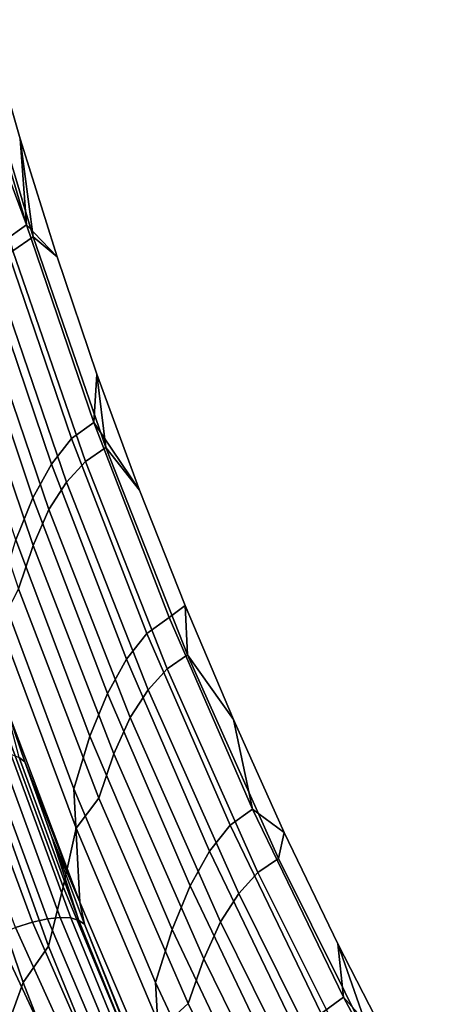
# Model space of a CAD drawing. Header units: metres. Extents: x -109 to 109, y -342 to 66.
# Tile 411 of 512: x 28.23 to 29.92, y 3.87 to 7.71. Entities that reach past the tile are written whole.
import ezdxf

# ---------------------------------------------------------------- set-up
doc = ezdxf.new("R2010")
doc.units = ezdxf.units.M
doc.layers.add('solid_K_24_62_16_000B91', color=7, linetype='CONTINUOUS')

msp = doc.modelspace()

# ---------------------------------------------------------------- linework, layer by layer
at = {"layer": 'solid_K_24_62_16_000B91'}
for points in [[(28.280348, 6.86281, 1.864019), (28.033886, 7.689639, 1.871515), (27.974117, 7.654384, 3.788969), (28.20089, 6.809245, 4.440994)], [(28.254856, 6.910031, -2.142438), (27.976034, 7.655802, -3.725295), (28.024904, 7.685452, -2.151263)], [(28.254856, 6.910031, -2.142438), (28.024904, 7.685452, -2.151263), (28.096136, 7.70926, 0.003777), (28.22966, 7.245644, 0.003745)], [(28.280348, 6.86281, 1.864019), (28.22966, 7.245644, 0.003745), (28.096136, 7.70926, 0.003777), (28.033886, 7.689639, 1.871515)], [(28.167986, 6.848176, -4.980845), (27.976034, 7.655802, -3.725295), (28.254856, 6.910031, -2.142438)], [(28.374083, 6.785303, 0.003714), (28.22966, 7.245644, 0.003745), (28.280348, 6.86281, 1.864019)], [(28.254856, 6.910031, -2.142438), (28.22966, 7.245644, 0.003745), (28.374083, 6.785303, 0.003714)], [(28.167986, 6.848176, -4.980845), (28.254856, 6.910031, -2.142438), (28.517784, 6.139419, -2.135167), (28.430597, 6.077354, -4.956719)], [(28.517784, 6.139419, -2.135167), (28.254856, 6.910031, -2.142438), (28.374083, 6.785303, 0.003714), (28.529575, 6.328577, 0.003699)], [(28.090191, 6.749687, -7.81764), (28.167986, 6.848176, -4.980845), (28.430597, 6.077354, -4.956719), (28.351835, 5.978018, -7.776603)], [(28.564129, 6.041943, 1.858146), (28.280348, 6.86281, 1.864019), (28.20089, 6.809245, 4.440994), (28.484522, 5.988369, 4.418808)], [(28.529575, 6.328577, 0.003699), (28.374083, 6.785303, 0.003714), (28.280348, 6.86281, 1.864019), (28.564129, 6.041943, 1.858146)], [(28.484522, 5.988369, 4.418808), (28.20089, 6.809245, 4.440994), (28.128067, 6.728898, 7.016915), (28.410881, 5.907278, 6.978363)], [(28.019508, 6.619853, -10.65208), (28.090191, 6.749687, -7.81764), (28.351835, 5.978018, -7.776603), (28.279377, 5.846468, -10.59403)], [(28.410881, 5.907278, 6.978363), (28.128067, 6.728898, 7.016915), (28.060835, 6.62361, 9.591284), (28.342098, 5.800431, 9.536278)], [(27.955784, 6.458172, -13.483294), (28.019508, 6.619853, -10.65208), (28.279377, 5.846468, -10.59403), (28.213072, 5.682244, -13.408102)], [(28.342098, 5.800431, 9.536278), (28.060835, 6.62361, 9.591284), (28.001139, 6.485915, 12.16292), (28.28034, 5.660736, 12.091379)], [(28.28034, 5.660736, 12.091379), (28.001139, 6.485915, 12.16292), (27.947483, 6.319343, 14.731213), (28.223999, 5.491569, 14.643023)], [(28.517784, 6.139419, -2.135167), (28.529575, 6.328577, 0.003699), (28.696049, 5.87573, 0.003688)], [(28.696049, 5.87573, 0.003688), (28.529575, 6.328577, 0.003699), (28.564129, 6.041943, 1.858146)], [(28.430597, 6.077354, -4.956719), (28.517784, 6.139419, -2.135167), (28.811848, 5.380131, -2.129078), (28.724386, 5.317831, -4.933833)], [(28.811848, 5.380131, -2.129078), (28.517784, 6.139419, -2.135167), (28.696049, 5.87573, 0.003688), (28.873405, 5.427026, 0.003675)], [(28.351835, 5.978018, -7.776603), (28.430597, 6.077354, -4.956719), (28.724386, 5.317831, -4.933833), (28.64477, 5.217607, -7.736865)], [(28.883265, 5.234156, 1.853614), (28.564129, 6.041943, 1.858146), (28.484522, 5.988369, 4.418808), (28.803535, 5.180548, 4.398026)], [(28.873405, 5.427026, 0.003675), (28.696049, 5.87573, 0.003688), (28.564129, 6.041943, 1.858146), (28.883265, 5.234156, 1.853614)], [(28.803535, 5.180548, 4.398026), (28.484522, 5.988369, 4.418808), (28.410881, 5.907278, 6.978363), (28.729179, 5.098675, 6.941279)], [(28.279377, 5.846468, -10.59403), (28.351835, 5.978018, -7.776603), (28.64477, 5.217607, -7.736865), (28.570736, 5.084285, -10.537344)], [(28.729179, 5.098675, 6.941279), (28.410881, 5.907278, 6.978363), (28.342098, 5.800431, 9.536278), (28.659033, 4.990215, 9.482808)], [(28.213072, 5.682244, -13.408102), (28.279377, 5.846468, -10.59403), (28.570736, 5.084285, -10.537344), (28.502132, 4.917444, -13.33434)], [(28.659033, 4.990215, 9.482808), (28.342098, 5.800431, 9.536278), (28.28034, 5.660736, 12.091379), (28.595461, 4.848456, 12.021446)], [(28.153826, 5.481344, -16.217476), (28.213072, 5.682244, -13.408102), (28.502132, 4.917444, -13.33434), (28.439962, 4.713298, -16.126503)], [(28.595461, 4.848456, 12.021446), (28.28034, 5.660736, 12.091379), (28.223999, 5.491569, 14.643023), (28.536749, 4.676613, 14.556518)], [(28.536749, 4.676613, 14.556518), (28.223999, 5.491569, 14.643023), (28.151804, 5.352574, 17.197912), (28.448599, 4.559375, 17.097847)], [(28.153826, 5.481344, -16.217476), (28.439962, 4.713298, -16.126503), (28.462811, 4.271809, -18.884602), (28.172453, 5.038823, -18.991568)], [(29.136557, 4.633426, -2.124183), (28.811848, 5.380131, -2.129078), (28.873405, 5.427026, 0.003675), (29.061543, 4.982725, 0.003662)], [(29.061543, 4.982725, 0.003662), (28.873405, 5.427026, 0.003675), (28.883265, 5.234156, 1.853614)], [(28.724386, 5.317831, -4.933833), (28.811848, 5.380131, -2.129078), (29.136557, 4.633426, -2.124183), (29.048866, 4.570865, -4.912225)], [(28.448599, 4.559375, 17.097847), (28.151804, 5.352574, 17.197912), (28.104515, 5.128268, 19.741867), (28.39776, 4.331194, 19.62546)], [(28.64477, 5.217607, -7.736865), (28.724386, 5.317831, -4.933833), (29.048866, 4.570865, -4.912225), (28.96851, 4.46972, -7.698493)], [(28.570736, 5.084285, -10.537344), (28.64477, 5.217607, -7.736865), (28.96851, 4.46972, -7.698493), (28.893097, 4.334579, -10.482117)], [(29.23715, 4.440972, 1.850431), (28.883265, 5.234156, 1.853614), (28.803535, 5.180548, 4.398026), (29.15733, 4.387307, 4.378686)], [(29.260353, 4.543087, 0.003649), (29.061543, 4.982725, 0.003662), (28.883265, 5.234156, 1.853614), (29.23715, 4.440972, 1.850431)], [(29.15733, 4.387307, 4.378686), (28.803535, 5.180548, 4.398026), (28.729179, 5.098675, 6.941279), (29.082363, 4.304618, 6.905734)], [(28.39776, 4.331194, 19.62546), (28.104515, 5.128268, 19.741867), (28.055716, 4.891847, 22.282846), (28.340433, 4.099591, 22.151457)], [(28.502132, 4.917444, -13.33434), (28.570736, 5.084285, -10.537344), (28.893097, 4.334579, -10.482117), (28.822477, 4.165061, -13.262134)], [(29.082363, 4.304618, 6.905734), (28.729179, 5.098675, 6.941279), (28.659033, 4.990215, 9.482808), (29.011044, 4.1945, 9.430977)], [(28.248177, 4.81818, -19.039188), (28.172453, 5.038823, -18.991568), (28.462811, 4.271809, -18.884602)], [(28.226488, 4.83479, -19.215061), (28.172453, 5.038823, -18.991568), (28.248177, 4.81818, -19.039188)], [(29.011044, 4.1945, 9.430977), (28.659033, 4.990215, 9.482808), (28.595461, 4.848456, 12.021446), (28.945902, 4.050625, 11.953256)], [(29.136557, 4.633426, -2.124183), (29.061543, 4.982725, 0.003662), (29.260353, 4.543087, 0.003649)], [(28.439962, 4.713298, -16.126503), (28.502132, 4.917444, -13.33434), (28.822477, 4.165061, -13.262134), (28.757736, 3.957595, -16.037186)], [(28.340433, 4.099591, 22.151457), (28.055716, 4.891847, 22.282846), (27.983154, 4.710684, 24.833492), (28.241678, 3.95853, 24.693964)], [(28.212305, 4.172612, -20.123945), (27.967619, 4.821901, -20.061037), (28.037527, 4.839437, -19.898493), (28.278408, 4.19298, -19.97307)], [(28.278408, 4.19298, -19.97307), (28.037527, 4.839437, -19.898493), (28.098694, 4.849564, -19.731808), (28.336445, 4.206009, -19.818079)], [(28.336445, 4.206009, -19.818079), (28.098694, 4.849564, -19.731808), (28.150793, 4.852211, -19.5618), (28.386093, 4.211616, -19.659767)], [(28.386093, 4.211616, -19.659767), (28.150793, 4.852211, -19.5618), (28.193501, 4.84731, -19.38928), (28.427034, 4.209718, -19.498934)], [(28.427034, 4.209718, -19.498934), (28.193501, 4.84731, -19.38928), (28.226488, 4.83479, -19.215061), (28.458952, 4.200231, -19.336376)], [(28.226488, 4.83479, -19.215061), (28.248177, 4.81818, -19.039188), (28.351868, 4.528214, -19.100716), (28.458952, 4.200231, -19.336376)], [(28.945902, 4.050625, 11.953256), (28.595461, 4.848456, 12.021446), (28.536749, 4.676613, 14.556518), (28.885132, 3.876045, 14.471864)], [(28.351868, 4.528214, -19.100716), (28.248177, 4.81818, -19.039188), (28.462811, 4.271809, -18.884602)], [(28.241678, 3.95853, 24.693964), (27.983154, 4.710684, 24.833492), (27.924931, 4.469272, 27.374176), (28.164322, 3.742866, 27.22522)], [(28.439962, 4.713298, -16.126503), (28.757736, 3.957595, -16.037186), (28.782696, 3.522361, -18.779463), (28.462811, 4.271809, -18.884602)], [(28.885132, 3.876045, 14.471864), (28.536749, 4.676613, 14.556518), (28.448599, 4.559375, 17.097847), (28.779207, 3.779432, 16.999607)], [(29.048866, 4.570865, -4.912225), (29.136557, 4.633426, -2.124183), (29.491377, 3.900543, -2.120489), (29.4035, 3.837697, -4.89193)], [(29.491377, 3.900543, -2.120489), (29.136557, 4.633426, -2.124183), (29.260353, 4.543087, 0.003649), (29.469719, 4.108365, 0.003637)], [(28.96851, 4.46972, -7.698493), (29.048866, 4.570865, -4.912225), (29.4035, 3.837697, -4.89193), (29.322515, 3.735601, -7.661551)], [(28.480844, 4.184841, -19.172501), (28.351868, 4.528214, -19.100716), (28.462811, 4.271809, -18.884602)], [(28.458952, 4.200231, -19.336376), (28.351868, 4.528214, -19.100716), (28.480844, 4.184841, -19.172501)], [(28.779207, 3.779432, 16.999607), (28.448599, 4.559375, 17.097847), (28.39776, 4.331194, 19.62546), (28.725254, 3.547285, 19.510983)], [(29.260353, 4.543087, 0.003649), (29.23715, 4.440972, 1.850431), (29.625122, 3.663886, 1.848603), (29.469719, 4.108365, 0.003637)], [(28.27195, 3.271979, 28.108234), (28.164322, 3.742866, 27.22522), (27.924931, 4.469272, 27.374176), (28.144585, 3.572081, 28.483444)], [(28.893097, 4.334579, -10.482117), (28.96851, 4.46972, -7.698493), (29.322515, 3.735601, -7.661551), (29.245922, 3.598604, -10.428439)], [(29.625122, 3.663886, 1.848603), (29.23715, 4.440972, 1.850431), (29.15733, 4.387307, 4.378686), (29.545235, 3.61014, 4.360825)], [(29.545235, 3.61014, 4.360825), (29.15733, 4.387307, 4.378686), (29.082363, 4.304618, 6.905734), (29.469763, 3.52661, 6.871795)], [(28.725254, 3.547285, 19.510983), (28.39776, 4.331194, 19.62546), (28.340433, 4.099591, 22.151457), (28.6591, 3.320037, 22.022058)], [(28.822477, 4.165061, -13.262134), (28.893097, 4.334579, -10.482117), (29.245922, 3.598604, -10.428439), (29.173569, 3.426362, -13.191604)], [(29.469763, 3.52661, 6.871795), (29.082363, 4.304618, 6.905734), (29.011044, 4.1945, 9.430977), (29.397455, 3.4148, 9.380882)], [(28.662819, 3.728406, -19.267138), (28.480844, 4.184841, -19.172501), (28.462811, 4.271809, -18.884602), (28.782696, 3.522361, -18.779463)], [(28.556173, 3.557835, -20.006672), (28.499115, 3.538613, -20.139561), (28.212305, 4.172612, -20.123945), (28.278408, 4.19298, -19.97307)], [(28.606525, 3.570505, -19.870302), (28.556173, 3.557835, -20.006672), (28.278408, 4.19298, -19.97307), (28.336445, 4.206009, -19.818079)], [(28.649906, 3.576543, -19.731119), (28.606525, 3.570505, -19.870302), (28.336445, 4.206009, -19.818079), (28.386093, 4.211616, -19.659767)], [(28.686047, 3.575869, -19.589787), (28.649906, 3.576543, -19.731119), (28.386093, 4.211616, -19.659767), (28.427034, 4.209718, -19.498934)], [(28.714682, 3.568403, -19.446972), (28.686047, 3.575869, -19.589787), (28.427034, 4.209718, -19.498934), (28.458952, 4.200231, -19.336376)], [(28.458952, 4.200231, -19.336376), (28.480844, 4.184841, -19.172501), (28.735519, 3.554124, -19.303324), (28.714682, 3.568403, -19.446972)], [(28.735519, 3.554124, -19.303324), (28.480844, 4.184841, -19.172501), (28.662819, 3.728406, -19.267138)], [(29.397455, 3.4148, 9.380882), (29.011044, 4.1945, 9.430977), (28.945902, 4.050625, 11.953256), (29.33099, 3.268769, 11.886937)], [(28.435617, 3.512919, -20.268303), (28.36595, 3.480832, -20.392235), (28.057165, 4.110194, -20.410164), (28.138451, 4.144989, -20.269909)], [(28.499115, 3.538613, -20.139561), (28.435617, 3.512919, -20.268303), (28.138451, 4.144989, -20.269909), (28.212305, 4.172612, -20.123945)], [(28.757736, 3.957595, -16.037186), (28.822477, 4.165061, -13.262134), (29.173569, 3.426362, -13.191604), (29.106611, 3.215521, -15.949677)], [(28.36595, 3.480832, -20.392235), (28.290377, 3.442433, -20.510687), (27.968767, 4.06831, -20.543913), (28.057165, 4.110194, -20.410164)], [(29.689522, 3.678814, 0.003625), (29.469719, 4.108365, 0.003637), (29.625122, 3.663886, 1.848603)], [(29.491377, 3.900543, -2.120489), (29.469719, 4.108365, 0.003637), (29.689522, 3.678814, 0.003625)], [(28.290377, 3.442433, -20.510687), (28.209164, 3.397801, -20.622997), (27.873579, 4.019423, -20.670364), (27.968767, 4.06831, -20.543913)], [(28.6591, 3.320037, 22.022058), (28.340433, 4.099591, 22.151457), (28.241678, 3.95853, 24.693964), (28.53087, 3.217284, 24.556261)], [(29.33099, 3.268769, 11.886937), (28.945902, 4.050625, 11.953256), (28.885132, 3.876045, 14.471864), (29.268478, 3.091402, 14.389223)], [(28.53087, 3.217284, 24.556261), (28.241678, 3.95853, 24.693964), (28.164322, 3.742866, 27.22522), (28.432415, 3.026196, 27.078005)], [(28.757736, 3.957595, -16.037186), (29.106611, 3.215521, -15.949677), (29.133392, 2.786549, -18.676281), (28.782696, 3.522361, -18.779463)], [(29.268478, 3.091402, 14.389223), (28.885132, 3.876045, 14.471864), (28.779207, 3.779432, 16.999607), (29.143024, 3.014162, 16.903366)], [(29.4035, 3.837697, -4.89193), (29.491377, 3.900543, -2.120489), (29.875715, 3.182696, -2.118002), (29.787697, 3.119543, -4.872983)], [(29.875715, 3.182696, -2.118002), (29.491377, 3.900543, -2.120489), (29.689522, 3.678814, 0.003625), (29.919632, 3.254682, 0.003613)]]:
    msp.add_3dface(points, dxfattribs=at)

doc.saveas('drawing.dxf')
